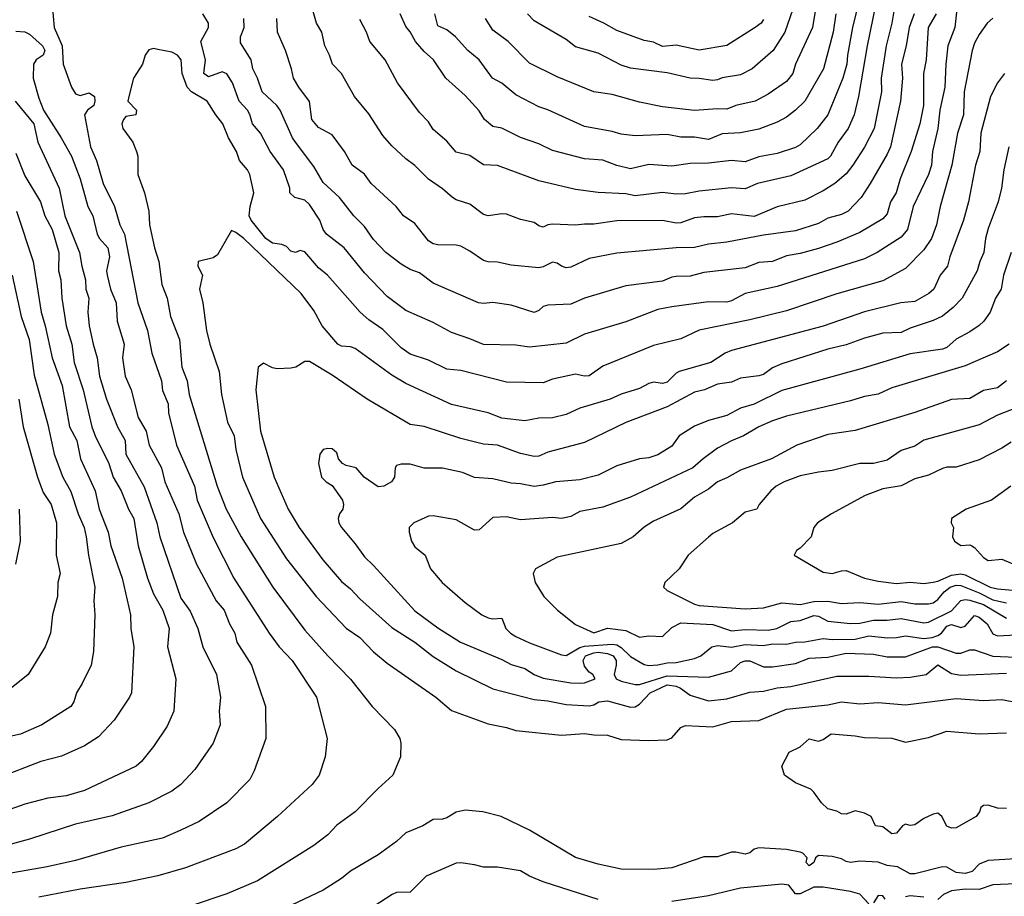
# Model space of a CAD drawing. Header units: metres. Extents: x -46681 to -43747, y -240911 to -237677.
# Tile 795 of 1056: x -45297 to -45189, y -237943 to -237847. Entities that reach past the tile are written whole.
import ezdxf

# ---------------------------------------------------------------- set-up
doc = ezdxf.new("R2010")
doc.units = ezdxf.units.M
doc.layers.add('CONTOUR_INDEX', color=1, linetype='Continuous')
doc.layers.add('CONTOUR_INTER', color=3, linetype='Continuous')

msp = doc.modelspace()

# ---------------------------------------------------------------- linework, layer by layer
at = {"layer": 'CONTOUR_INDEX'}
for points, elevation in [([(-45196.79, -237846.52), (-45197.64, -237848.02), (-45197.86, -237851.52), (-45198.17, -237853.02), (-45198.17, -237856.52), (-45198.55, -237858.52), (-45199.5, -237861.52), (-45200.68, -237864.52), (-45201.14, -237866.02), (-45201.76, -237867.02), (-45202.1, -237868.3), (-45202.6, -237868.86), (-45205.1, -237870.37), (-45207.6, -237871.39), (-45209.6, -237872.1), (-45211.6, -237872.65), (-45213.1, -237872.9), (-45214.6, -237873.51), (-45216.1, -237873.63), (-45217.6, -237874.21), (-45222.1, -237874.72), (-45223.6, -237875.12), (-45225.1, -237875.14), (-45225.6, -237875.23), (-45226.6, -237875.67), (-45230.6, -237876.18), (-45235.1, -237877.5), (-45236.6, -237878.16), (-45239.1, -237878.28), (-45239.6, -237878.43), (-45240.1, -237878.87), (-45240.6, -237879.09), (-45243.1, -237878.26), (-45245.1, -237877.97), (-45246.1, -237878.09), (-45246.67, -237878.02), (-45251.6, -237875.88), (-45253.1, -237874.74), (-45254.1, -237874.38), (-45255.1, -237873.82), (-45256.76, -237872.52), (-45258.1, -237871.12), (-45259.1, -237869.7), (-45260.24, -237868.52), (-45261.83, -237866.52), (-45263.6, -237864.9), (-45264.6, -237863.17), (-45266.6, -237860.52), (-45266.93, -237860.02), (-45268.28, -237857.02), (-45268.65, -237856.52), (-45270.23, -237855.02), (-45270.74, -237853.52), (-45271.27, -237852.52), (-45271.45, -237851.52), (-45272.6, -237849.68), (-45272.61, -237849.02), (-45272.21, -237848.02), (-45272.24, -237847.02)], 70), ([(-45207.71, -237846.52), (-45208.01, -237848.52), (-45209.05, -237852.52), (-45211.1, -237856.02), (-45212.1, -237857.02), (-45213.1, -237857.79), (-45214.1, -237858.32), (-45216.1, -237859.09), (-45218.1, -237859.5), (-45220.1, -237859.6), (-45221.6, -237860.2), (-45223.1, -237859.96), (-45224.6, -237859.97), (-45226.1, -237859.67), (-45229.6, -237859.81), (-45231.1, -237859.64), (-45232.1, -237859.34), (-45235.1, -237858.81), (-45239.1, -237856.99), (-45240.1, -237856.67), (-45242.6, -237855.33), (-45244.1, -237854.07), (-45245.15, -237853.52), (-45246.6, -237851.54), (-45247.84, -237850.52), (-45249.16, -237849.02), (-45250.1, -237848.25), (-45251.1, -237847.82), (-45251.41, -237846.52)], 75), ([(-45297.1, -237848.39), (-45296.1, -237848.49), (-45295.6, -237848.72), (-45294.18, -237850.02), (-45293.93, -237850.52), (-45294.11, -237851.02), (-45294.87, -237851.52), (-45295.18, -237852.02), (-45295.2, -237853.52), (-45294.6, -237855.72), (-45294.07, -237857.02), (-45292.14, -237860.02), (-45291.04, -237862.02), (-45290.1, -237864.52), (-45289.23, -237867.52), (-45288.7, -237868.52), (-45288.23, -237870.52), (-45287.97, -237871.02), (-45287.07, -237872.02), (-45286.87, -237873.02), (-45287.21, -237874.52), (-45287.14, -237875.02), (-45286.76, -237876.52), (-45286.17, -237878.02), (-45286.06, -237880.02), (-45285.3, -237882.52), (-45285.47, -237884.02), (-45285.16, -237886.02), (-45284.54, -237887.52), (-45283.76, -237890.52), (-45282.9, -237892.02), (-45282.57, -237893.52), (-45281.23, -237896.02), (-45280.86, -237897.52), (-45279.33, -237901.02), (-45278.83, -237903.02), (-45277.41, -237906.52), (-45275.25, -237910.52), (-45274.39, -237911.52), (-45273.81, -237913.02), (-45273.24, -237914.02), (-45272.99, -237915.02), (-45271.41, -237917.52), (-45269.88, -237922.02), (-45269.84, -237925.52), (-45271.1, -237929.04), (-45271.6, -237929.97), (-45274.08, -237932.52), (-45277.1, -237934.57), (-45279.1, -237935.51), (-45281.1, -237936.39), (-45285.6, -237937.37), (-45290.6, -237938.81), (-45293.69, -237939.52), (-45300.6, -237940.7)], 70), ([(-45188.6, -237872.52), (-45189.44, -237875.02), (-45189.7, -237876.52), (-45190.31, -237877.52), (-45190.9, -237879.02), (-45191.59, -237880.02), (-45192.1, -237880.5), (-45193.1, -237881.19), (-45194.6, -237881.99), (-45195.6, -237882.9), (-45196.1, -237883.07), (-45199.6, -237883.59), (-45205.1, -237885.25), (-45213.6, -237887.58), (-45216.6, -237889.06), (-45218.1, -237889.49), (-45219.6, -237890.29), (-45221.6, -237890.83), (-45223.1, -237891.45), (-45224.78, -237892.52), (-45225.6, -237893.64), (-45227.1, -237894.59), (-45228.1, -237894.93), (-45229.1, -237895.04), (-45231.6, -237895.8), (-45233.6, -237896.81), (-45235.6, -237897.3), (-45238.22, -237897.52), (-45239.6, -237897.89), (-45240.6, -237898.03), (-45242.1, -237897.74), (-45243.1, -237897.68), (-45245.1, -237897.21), (-45247.1, -237897.07), (-45248.4, -237896.52), (-45250.6, -237896.04), (-45252.6, -237896.03), (-45254.1, -237895.62), (-45255.1, -237895.62), (-45255.6, -237895.74), (-45255.75, -237896.02), (-45255.81, -237897.02), (-45256.14, -237897.52), (-45256.98, -237898.02), (-45257.6, -237898.08), (-45259.12, -237897.02), (-45260, -237896.02), (-45261.1, -237895.77), (-45261.49, -237895.52), (-45261.91, -237895.02), (-45262.1, -237894.39), (-45262.6, -237893.95), (-45263.1, -237893.89), (-45263.6, -237894.02), (-45263.95, -237894.52), (-45264.1, -237895.52), (-45263.78, -237897.02), (-45263.25, -237897.52), (-45262.6, -237897.92), (-45261.49, -237899.52), (-45261.37, -237900.02), (-45261.45, -237900.52), (-45261.81, -237901.02), (-45261.97, -237901.52), (-45261.89, -237902.02), (-45261.6, -237902.52), (-45260.1, -237904.28), (-45259.1, -237905.71), (-45258.1, -237906.66), (-45253.6, -237911.6), (-45251.1, -237913.45), (-45248.64, -237915.02), (-45244.1, -237916.91), (-45243.1, -237917.43), (-45241.6, -237917.88), (-45240.6, -237918.54), (-45239.6, -237918.93), (-45236.6, -237919.43), (-45235.6, -237919.48), (-45235.1, -237919.45), (-45233.93, -237919.02), (-45234.19, -237918.52), (-45234.6, -237918.27), (-45235.1, -237917.64), (-45235.24, -237917.02), (-45234.98, -237916.52), (-45234.1, -237916.16), (-45233.6, -237916.11), (-45232.6, -237916.26), (-45232, -237916.52), (-45231.67, -237917.02), (-45231.64, -237917.52), (-45231.88, -237918.52), (-45231.64, -237919.02), (-45231.1, -237919.27), (-45229.6, -237919.63), (-45229.1, -237919.64), (-45226.1, -237918.7), (-45221.6, -237918.84), (-45219.1, -237918.14), (-45218.1, -237917.22), (-45217.6, -237917.05), (-45217.1, -237917.06), (-45215.6, -237917.7), (-45214.6, -237917.71), (-45212.1, -237917.34), (-45210.6, -237916.76), (-45208.6, -237916.63), (-45206.6, -237916.21), (-45203.6, -237916.31), (-45202.1, -237916.61), (-45200.1, -237916.61), (-45197.18, -237915.52), (-45196.6, -237915.51), (-45194.6, -237916.2), (-45194.1, -237916.2), (-45193.1, -237915.86), (-45192.6, -237915.85), (-45190.6, -237916.55), (-45188.1, -237916.63)], 65), ([(-45296.76, -237888.52), (-45296.31, -237891.52), (-45294.75, -237897.02), (-45294.1, -237898.69), (-45293.24, -237900.02), (-45292.67, -237902.02), (-45292.71, -237905.52), (-45292.25, -237907.52), (-45292.52, -237908.52), (-45292.56, -237910.02), (-45293.11, -237912.02), (-45293.33, -237914.02), (-45293.91, -237915.52), (-45295.74, -237918.52), (-45297.62, -237920.02)], 75), ([(-45188.62, -237898.02), (-45190.73, -237899.52), (-45193.5, -237900.52), (-45195.11, -237901.52), (-45195.14, -237902.02), (-45194.88, -237902.52), (-45194.98, -237903.52), (-45194.78, -237904.02), (-45194.1, -237904.49), (-45193.1, -237904.41), (-45192.88, -237904.52), (-45192.6, -237904.68), (-45191.6, -237905.8), (-45191.1, -237906.11), (-45189.6, -237905.96), (-45186.6, -237907.22)], 60)]:
    msp.add_lwpolyline(points, dxfattribs=dict(at, elevation=elevation))
at = {"layer": 'CONTOUR_INTER'}
for points, elevation in [([(-45204.44, -237842.02), (-45205.89, -237848.02), (-45206.44, -237851.02), (-45206.51, -237852.02), (-45206.96, -237853.52), (-45208.58, -237857.52), (-45209.76, -237859.02), (-45211.6, -237860.79), (-45212.1, -237861.07), (-45214.1, -237861.75), (-45216.1, -237862.12), (-45217.6, -237862.64), (-45219.1, -237862.5), (-45221.6, -237862.79), (-45223.6, -237862.82), (-45225.6, -237863.13), (-45228.1, -237862.94), (-45230.1, -237863.42), (-45231.6, -237863.06), (-45233.1, -237862.46), (-45235.1, -237862.33), (-45238.6, -237861.41), (-45240.1, -237860.7), (-45242.1, -237859.98), (-45244.1, -237858.97), (-45245.1, -237858.8), (-45246.01, -237858.02), (-45246.6, -237857.09), (-45248.1, -237855.42), (-45250.23, -237853.52), (-45251.56, -237851.52), (-45252.6, -237850.61), (-45253.53, -237849.52), (-45254.1, -237848.49), (-45254.6, -237847.89), (-45255.2, -237846.52)], 74), ([(-45202.77, -237842.52), (-45204.3, -237850.02), (-45205.24, -237855.52), (-45205.72, -237857.52), (-45206.38, -237859.02), (-45207.45, -237860.52), (-45208.29, -237862.02), (-45208.6, -237862.31), (-45212.6, -237864.17), (-45216.24, -237865.02), (-45217.6, -237865.59), (-45219.1, -237865.5), (-45222.6, -237865.85), (-45224.1, -237866.12), (-45225.1, -237866.17), (-45226.6, -237866), (-45229.6, -237866.35), (-45230.6, -237866.14), (-45233.6, -237866), (-45236.1, -237865.66), (-45240.1, -237864.73), (-45244.6, -237863.06), (-45246.1, -237862.98), (-45247.6, -237861.97), (-45249.1, -237861.6), (-45250.1, -237860.4), (-45251.6, -237859.13), (-45252.1, -237858.29), (-45253.1, -237857.26), (-45255.49, -237854.02), (-45256.85, -237851.52), (-45258.51, -237849.52), (-45258.86, -237848.52), (-45259.6, -237847.14)], 73), ([(-45201.03, -237844.02), (-45201.62, -237847.52), (-45202.24, -237850.02), (-45202.78, -237853.52), (-45202.73, -237855.02), (-45203.54, -237859.02), (-45204.6, -237861.06), (-45205.85, -237863.02), (-45206.6, -237863.94), (-45207.83, -237865.02), (-45209.1, -237865.81), (-45211.1, -237866.81), (-45214.1, -237867.57), (-45216.6, -237868.61), (-45219.1, -237868.31), (-45220.6, -237868.64), (-45222.1, -237868.63), (-45223.1, -237868.75), (-45224.6, -237869.29), (-45225.1, -237869.35), (-45226.6, -237869.06), (-45231.6, -237869.07), (-45234.1, -237869.45), (-45235.1, -237869.43), (-45236.1, -237869.57), (-45238.6, -237869.46), (-45239.1, -237869.51), (-45239.6, -237869.76), (-45240.1, -237869.62), (-45240.6, -237869.25), (-45242.1, -237868.92), (-45243.6, -237868.36), (-45244.1, -237868.31), (-45245.6, -237868.55), (-45246.1, -237868.39), (-45247.6, -237867.25), (-45249.1, -237866.78), (-45249.51, -237866.52), (-45250.6, -237865.58), (-45252.1, -237864.55), (-45253.6, -237863.04), (-45254.6, -237862.32), (-45256.1, -237860.92), (-45257.1, -237859.77), (-45258.6, -237857.41), (-45260.19, -237855.52), (-45261.58, -237853.02), (-45262.59, -237852.02), (-45262.89, -237851.02), (-45263.42, -237850.02), (-45263.73, -237848.52), (-45264.33, -237847.52), (-45264.75, -237846.02)], 72), ([(-45293.15, -237845.52), (-45292.93, -237848.02), (-45292.04, -237850.02), (-45291.94, -237852.02), (-45291.01, -237854.52), (-45290.6, -237855.22), (-45290.1, -237855.43), (-45289.1, -237855.13), (-45288.53, -237855.52), (-45288.48, -237856.02), (-45288.6, -237856.49), (-45289.27, -237857.02), (-45289.6, -237857.52), (-45288.96, -237861.02), (-45288.31, -237862.52), (-45287.59, -237865.02), (-45286.34, -237867.52), (-45285.76, -237869.52), (-45285.25, -237870.52), (-45283.79, -237878.02), (-45282.75, -237881.02), (-45282.27, -237883.52), (-45281.23, -237886.52), (-45281.1, -237887.57), (-45280.48, -237889.02), (-45280.44, -237890.02), (-45279.57, -237893.52), (-45277.61, -237898.02), (-45277.34, -237899.52), (-45275.6, -237903.61), (-45273.34, -237908.02), (-45269.49, -237914.02), (-45268.39, -237915.52), (-45266.98, -237917.02), (-45264.32, -237921.02), (-45263.17, -237925.52), (-45263.36, -237927.52), (-45264.04, -237929.52), (-45264.78, -237930.52), (-45268.58, -237934.02), (-45272.17, -237937.02), (-45273.1, -237937.53), (-45278.6, -237939.61), (-45281.6, -237940.49), (-45285.1, -237941.2), (-45290.1, -237941.95), (-45294.6, -237942.81)], 69), ([(-45194.53, -237846.02), (-45194.73, -237848.02), (-45195.5, -237850.02), (-45195.73, -237852.02), (-45195.83, -237854.52), (-45196.36, -237857.02), (-45196.59, -237859.02), (-45197.19, -237861.52), (-45197.27, -237863.02), (-45197.61, -237864.02), (-45199.27, -237867.52), (-45199.89, -237870.02), (-45200.6, -237870.85), (-45203.2, -237872.52), (-45204.6, -237873.22), (-45214.1, -237876.24), (-45217.6, -237877.02), (-45219.1, -237877.79), (-45219.6, -237877.93), (-45221.6, -237877.9), (-45225.6, -237878.44), (-45227.1, -237878.76), (-45230.6, -237880.09), (-45235.1, -237881.42), (-45237.1, -237882.4), (-45241.1, -237882.84), (-45242.6, -237882.62), (-45246.1, -237882.58), (-45247.6, -237881.93), (-45249.6, -237881.27), (-45251.6, -237880.17), (-45254.6, -237878.87), (-45256.6, -237877.32), (-45259.1, -237874.75), (-45261.32, -237872.02), (-45263.24, -237870.52), (-45263.58, -237870.02), (-45263.96, -237869.02), (-45265.1, -237867.29), (-45265.6, -237866.81), (-45266.7, -237866.52), (-45267.22, -237866.02), (-45267.24, -237865.52), (-45267.92, -237863.52), (-45269.36, -237861.52), (-45270.44, -237859.52), (-45271.28, -237858.52), (-45271.6, -237857.49), (-45271.85, -237857.02), (-45272.75, -237856.02), (-45273.48, -237854.02), (-45274.1, -237853.04), (-45274.6, -237852.85), (-45276.1, -237853.38), (-45276.6, -237853.02), (-45276.43, -237851.52), (-45276.92, -237849.52), (-45276.08, -237848.02), (-45276.11, -237847.52), (-45276.71, -237846.52)], 69), ([(-45199.16, -237846.52), (-45199.72, -237848.02), (-45200.03, -237850.02), (-45200.55, -237852.02), (-45200.44, -237853.52), (-45200.66, -237856.02), (-45201.75, -237861.02), (-45202.1, -237861.83), (-45203.96, -237865.02), (-45204.96, -237866.52), (-45206.37, -237868.02), (-45207.1, -237868.38), (-45208.6, -237868.78), (-45209.6, -237869.37), (-45212.1, -237870.17), (-45215.6, -237870.66), (-45219.6, -237871.41), (-45221.6, -237871.63), (-45223.1, -237872), (-45225.1, -237872.03), (-45231.6, -237872.62), (-45234.6, -237873.18), (-45236.6, -237874.13), (-45237.1, -237874.2), (-45237.6, -237874.04), (-45238.1, -237873.69), (-45238.6, -237873.6), (-45239.6, -237874.11), (-45240.1, -237874.2), (-45243.1, -237873.91), (-45244.6, -237873.57), (-45245.6, -237873.54), (-45246.1, -237873.41), (-45247.6, -237872.38), (-45248.6, -237871.86), (-45249.1, -237871.72), (-45251.1, -237871.68), (-45251.6, -237871.58), (-45252.1, -237871.27), (-45253.6, -237869.38), (-45254.82, -237868.52), (-45255.63, -237867.52), (-45258.36, -237865.02), (-45259.1, -237864), (-45260.45, -237863.02), (-45261.28, -237861.52), (-45262.6, -237859.7), (-45264.1, -237858.92), (-45264.82, -237858.02), (-45265.1, -237856.06), (-45266.26, -237854.52), (-45266.83, -237853.52), (-45267.03, -237852.52), (-45267.71, -237850.52), (-45268.58, -237848.52), (-45268.65, -237847.02)], 71), ([(-45209.92, -237846.02), (-45210.24, -237848.02), (-45212.09, -237852.02), (-45212.4, -237853.02), (-45213.1, -237853.89), (-45215.1, -237855.29), (-45216.49, -237856.02), (-45218.6, -237856.51), (-45219.6, -237856.91), (-45220.6, -237856.86), (-45223.1, -237857.04), (-45226.6, -237856.65), (-45229.1, -237856.16), (-45232.1, -237855.3), (-45234.1, -237855.01), (-45238.1, -237853.4), (-45241.1, -237851.9), (-45243.44, -237849.52), (-45245.1, -237848.3), (-45245.9, -237847.02)], 76), ([(-45212.4, -237846.02), (-45213.27, -237848.52), (-45214.54, -237850.52), (-45216.82, -237852.52), (-45218.1, -237853.15), (-45220.1, -237853.5), (-45220.6, -237853.72), (-45221.1, -237853.79), (-45222.6, -237853.55), (-45223.6, -237853.52), (-45226.1, -237852.93), (-45230.1, -237852.45), (-45231.1, -237852.1), (-45233.6, -237850.8), (-45236.1, -237850.1), (-45237.1, -237849.32), (-45240.6, -237847.26), (-45241.33, -237846.52)], 77), ([(-45190.6, -237847), (-45191.2, -237847.52), (-45192.1, -237848.75), (-45192.6, -237849.73), (-45192.84, -237850.52), (-45193.73, -237855.02), (-45193.79, -237857.52), (-45194.44, -237859.52), (-45195.05, -237863.02), (-45196.32, -237867.52), (-45196.73, -237869.52), (-45197.29, -237871.02), (-45198.1, -237872.24), (-45200.1, -237874.28), (-45202.6, -237875.64), (-45207.6, -237877.05), (-45213.1, -237878.88), (-45217.1, -237879.88), (-45222.6, -237881.01), (-45224.6, -237881.93), (-45227.6, -237882.67), (-45233.1, -237884.93), (-45234.6, -237885.97), (-45235.1, -237886.02), (-45236.1, -237885.79), (-45238.6, -237886.33), (-45239.6, -237886.73), (-45243.6, -237886.68), (-45248.6, -237885.4), (-45250.1, -237885.24), (-45252.1, -237884.26), (-45254.1, -237883.63), (-45255.1, -237882.94), (-45257.1, -237880.94), (-45258.6, -237879.88), (-45259.55, -237879.02), (-45263.12, -237875.02), (-45264.1, -237874.2), (-45265.6, -237872.45), (-45266.1, -237872.33), (-45266.6, -237872.52), (-45267.1, -237872.37), (-45267.6, -237871.88), (-45268.1, -237871.67), (-45269.1, -237871.53), (-45269.85, -237871.02), (-45271.44, -237869.02), (-45271.66, -237868.52), (-45271.56, -237867.52), (-45271.16, -237866.02), (-45271.57, -237864.02), (-45271.83, -237863.52), (-45272.72, -237862.52), (-45273.03, -237861.52), (-45273.9, -237860.02), (-45274.52, -237858.52), (-45275.31, -237857.52), (-45276.23, -237856.02), (-45277.94, -237855.02), (-45278.43, -237854.52), (-45278.98, -237853.02), (-45279.09, -237851.52), (-45279.46, -237851.02), (-45280.1, -237850.71), (-45281.6, -237850.39), (-45282.1, -237850.31), (-45282.6, -237850.44), (-45283.01, -237851.02), (-45283.29, -237852.02), (-45284.26, -237853.52), (-45284.78, -237855.52), (-45284.87, -237856.02), (-45283.95, -237857.02), (-45284.03, -237857.52), (-45285.1, -237857.69), (-45285.37, -237858.02), (-45285.55, -237858.52), (-45285.42, -237859.02), (-45284.34, -237860.52), (-45283.93, -237861.52), (-45283.81, -237862.02), (-45283.79, -237864.02), (-45283.08, -237866.02), (-45282.6, -237868.02), (-45282.51, -237869.52), (-45281.97, -237872.02), (-45281.51, -237873.52), (-45281.17, -237876.02), (-45280.61, -237877.52), (-45280.22, -237879.52), (-45279.24, -237882.02), (-45279.01, -237885.02), (-45278.41, -237886.52), (-45278.2, -237888.02), (-45275.16, -237898.02), (-45274.17, -237900.52), (-45272.54, -237903.52), (-45269.08, -237909.02), (-45265.6, -237913.71), (-45263.1, -237916.49), (-45260.6, -237919.03), (-45258.25, -237922.02), (-45255.82, -237924.52), (-45255.24, -237925.52), (-45255.13, -237926.02), (-45255.15, -237927.52), (-45256.01, -237929.52), (-45257.6, -237930.95), (-45260.09, -237933.52), (-45262.1, -237934.98), (-45263.1, -237936.01), (-45264.6, -237937.19), (-45270.75, -237941.02), (-45274.1, -237942.43), (-45278.1, -237943.81)], 68), ([(-45215.6, -237847.15), (-45215.86, -237847.52), (-45216.49, -237848.02), (-45219.6, -237849.95), (-45222.6, -237850.49), (-45225.1, -237849.94), (-45226.6, -237850.06), (-45227.6, -237849.6), (-45228.6, -237849.43), (-45231.6, -237848.35), (-45232.99, -237847.52), (-45234.6, -237846.82)], 78), ([(-45189.31, -237853.02), (-45190.1, -237854.05), (-45190.84, -237855.52), (-45191.9, -237859.52), (-45192.02, -237861.52), (-45192.49, -237863.02), (-45193.24, -237867.02), (-45193.8, -237869.02), (-45195.3, -237873.02), (-45195.54, -237874.02), (-45196.33, -237875.02), (-45197.01, -237876.52), (-45197.59, -237877.02), (-45199.1, -237877.86), (-45200.62, -237878.02), (-45204.6, -237879), (-45209.1, -237880.56), (-45219.1, -237883.22), (-45219.78, -237883.52), (-45221.34, -237884.52), (-45224.79, -237885.52), (-45225.1, -237885.68), (-45226.1, -237886.68), (-45226.6, -237886.83), (-45227.6, -237886.67), (-45228.1, -237886.81), (-45229.1, -237887.35), (-45231.1, -237887.99), (-45232.31, -237888.52), (-45235.6, -237889.49), (-45237.1, -237890.19), (-45238.6, -237890.57), (-45240.1, -237890.58), (-45241.6, -237890.9), (-45244.1, -237890.61), (-45245.6, -237890.02), (-45249.6, -237889.1), (-45254.6, -237886.83), (-45256.1, -237885.92), (-45260.1, -237883), (-45260.6, -237882.81), (-45261.6, -237882.73), (-45261.98, -237882.52), (-45263.69, -237880.52), (-45264.6, -237878.84), (-45265.98, -237877.02), (-45272.25, -237871.02), (-45273.1, -237870.36), (-45273.6, -237870.15), (-45275.1, -237872.77), (-45275.6, -237873.1), (-45277.22, -237873.52), (-45277.25, -237874.02), (-45276.75, -237875.02), (-45277.06, -237876.52), (-45276.72, -237878.02), (-45276.32, -237881.02), (-45275.96, -237882.52), (-45274.94, -237885.52), (-45274.68, -237888.02), (-45274.01, -237891.02), (-45273.3, -237892.52), (-45273.12, -237894.02), (-45272.39, -237897.02), (-45270.41, -237901.52), (-45267.6, -237905.94), (-45264.34, -237910.02), (-45261.1, -237913.5), (-45259.6, -237914.49), (-45258.1, -237916.06), (-45256.6, -237917.3), (-45251.3, -237921.02), (-45249.6, -237922.46), (-45245.6, -237923.93), (-45243.6, -237924.3), (-45242.6, -237924.66), (-45237.6, -237925.16), (-45235.1, -237924.96), (-45234.1, -237925.13), (-45232.6, -237925.16), (-45231.1, -237925.62), (-45228.1, -237925.73), (-45226.1, -237925.65), (-45225.6, -237925.45), (-45224.6, -237924.32), (-45224.1, -237924.1), (-45221.1, -237924.25), (-45219.1, -237923.66), (-45216.1, -237923.56), (-45213.1, -237922.32), (-45208.6, -237921.83), (-45207.1, -237921.51), (-45205.1, -237921.73), (-45203.1, -237921.6), (-45200.1, -237921.84), (-45194.6, -237921.15), (-45191.6, -237921.38), (-45189.6, -237921.27), (-45186.1, -237921.94)], 67), ([(-45297.15, -237856.02), (-45295.13, -237858.52), (-45294.69, -237860.52), (-45292.37, -237865.52), (-45291.74, -237868.52), (-45290.14, -237872.52), (-45289.91, -237874.02), (-45289.5, -237875.52), (-45289.45, -237876.52), (-45289.14, -237877.52), (-45289.26, -237879.02), (-45289.09, -237880.52), (-45288.68, -237882.52), (-45288.22, -237884.02), (-45287.96, -237886.02), (-45287.21, -237888.52), (-45286, -237891.52), (-45285.16, -237893.02), (-45285.1, -237894.52), (-45283.1, -237898.07), (-45281.73, -237902.02), (-45281.39, -237903.52), (-45279.1, -237910.23), (-45278.1, -237911.62), (-45277.26, -237913.52), (-45276.7, -237915.52), (-45275.23, -237918.52), (-45274.8, -237921.02), (-45274.92, -237922.52), (-45274.82, -237924.02), (-45275.57, -237926.02), (-45277.6, -237928.91), (-45279.11, -237930.52), (-45280.1, -237931.25), (-45282.6, -237932.54), (-45286.6, -237933.95), (-45290.6, -237934.87), (-45295.6, -237936.5), (-45297.6, -237937.02)], 71), ([(-45297.1, -237861.7), (-45296.1, -237864.16), (-45294.41, -237867.02), (-45293.92, -237868.52), (-45293.14, -237870.02), (-45292.4, -237872.52), (-45292.43, -237874.52), (-45292.18, -237875.52), (-45292.07, -237877.52), (-45291.59, -237880.52), (-45290.98, -237882.52), (-45290.74, -237884.52), (-45289.74, -237887.52), (-45288.81, -237891.52), (-45288.44, -237892.52), (-45286.94, -237895.52), (-45286.47, -237897.02), (-45285.62, -237898.52), (-45284.83, -237900.52), (-45284.25, -237901.52), (-45283.77, -237904.52), (-45282.75, -237908.02), (-45282.1, -237909.73), (-45281.07, -237911.52), (-45280.37, -237913.52), (-45280.55, -237915.52), (-45279.66, -237919.02), (-45279.86, -237922.52), (-45280.6, -237924.18), (-45282.1, -237926.38), (-45283.4, -237928.02), (-45283.98, -237928.52), (-45289.6, -237931.2), (-45291.6, -237931.77), (-45293.6, -237932.02), (-45296.1, -237932.69), (-45299.92, -237934.02)], 72), ([(-45188.85, -237861.02), (-45189.4, -237863.52), (-45189.65, -237865.52), (-45190, -237867.02), (-45191.1, -237869.92), (-45191.41, -237871.02), (-45191.57, -237872.52), (-45192.02, -237873.52), (-45192.3, -237874.52), (-45193.94, -237877.52), (-45194.93, -237878.52), (-45196.1, -237879.46), (-45197.1, -237879.96), (-45199.6, -237880.78), (-45200.6, -237881.27), (-45202.6, -237881.34), (-45204.6, -237881.89), (-45206.6, -237882.6), (-45208.6, -237883.06), (-45213.6, -237884.68), (-45214.6, -237885.09), (-45215.6, -237885.82), (-45216.1, -237885.99), (-45218.1, -237886.22), (-45219.1, -237886.67), (-45220.6, -237886.88), (-45222.04, -237887.52), (-45223.1, -237887.76), (-45226.1, -237889.36), (-45230.6, -237891.07), (-45235.1, -237893.23), (-45239.1, -237894.31), (-45240.1, -237894.73), (-45240.6, -237894.76), (-45242.1, -237894.44), (-45244.6, -237893.54), (-45246.1, -237893.44), (-45248.6, -237892.82), (-45252.6, -237891.5), (-45254.1, -237891.28), (-45258.79, -237888.52), (-45262.6, -237885.9), (-45265.1, -237884.4), (-45265.6, -237884.41), (-45266.57, -237885.02), (-45267.1, -237885.16), (-45268.6, -237885.2), (-45269.1, -237885.11), (-45270.1, -237884.6), (-45270.67, -237885.02), (-45270.94, -237887.52), (-45270.44, -237892.02), (-45268.94, -237897.02), (-45267.42, -237900.52), (-45266.22, -237902.52), (-45263.63, -237906.02), (-45261.6, -237908.4), (-45260.6, -237909.21), (-45259.6, -237910.29), (-45256.1, -237913.41), (-45253.6, -237915.02), (-45251.6, -237916.57), (-45249.1, -237918.12), (-45245.1, -237920.11), (-45240.6, -237921.26), (-45239.1, -237921.4), (-45237.1, -237921.8), (-45234.6, -237921.95), (-45234.1, -237921.84), (-45233.55, -237921.52), (-45232.6, -237921.4), (-45230.1, -237922.09), (-45229.6, -237922.05), (-45229.1, -237921.78), (-45227.95, -237920.52), (-45226.1, -237919.65), (-45225.1, -237919.82), (-45224.64, -237920.02), (-45223.6, -237920.79), (-45221.6, -237921.39), (-45219.6, -237921.19), (-45217.1, -237920.46), (-45215.6, -237920.34), (-45214.1, -237920), (-45212.6, -237919.86), (-45207.6, -237918.72), (-45204.1, -237918.72), (-45201.1, -237918.91), (-45199.6, -237918.84), (-45197.88, -237918.52), (-45196.6, -237917.5), (-45195.1, -237918.42), (-45194.1, -237918.61), (-45189.1, -237918.41)], 66), ([(-45297.03, -237868.02), (-45295.2, -237873.52), (-45294.35, -237879.02), (-45293.89, -237880.52), (-45293.14, -237884.02), (-45292.04, -237887.02), (-45291.26, -237891.52), (-45290.46, -237893.02), (-45290.03, -237895.02), (-45288.45, -237898.52), (-45288, -237900.52), (-45287.04, -237903.02), (-45286.75, -237904.52), (-45285.52, -237908.02), (-45284.6, -237912.02), (-45284.55, -237913.52), (-45284.25, -237915.52), (-45284.49, -237920.52), (-45284.7, -237921.02), (-45286.36, -237923.52), (-45288.1, -237925.35), (-45289.6, -237926.32), (-45292.1, -237927.43), (-45294.38, -237928.02), (-45299.1, -237929.85)], 73), ([(-45297.51, -237875.02), (-45296.5, -237879.52), (-45295.64, -237882.02), (-45295.1, -237885.92), (-45293.6, -237891.27), (-45292.93, -237894.52), (-45291.96, -237897.02), (-45291.1, -237898.58), (-45290.29, -237901.02), (-45289.66, -237902.52), (-45289.41, -237903.52), (-45289.19, -237905.52), (-45288.47, -237909.02), (-45288.59, -237910.52), (-45288.48, -237912.02), (-45288.63, -237916.02), (-45288.89, -237917.52), (-45289.85, -237919.52), (-45290.47, -237920.52), (-45290.78, -237921.52), (-45291.1, -237922.02), (-45294.26, -237924.02), (-45296.6, -237925.05), (-45300.1, -237925.82)], 74), ([(-45188.83, -237882.52), (-45190.1, -237883.37), (-45193.6, -237884.87), (-45201.6, -237887.27), (-45203.1, -237887.98), (-45204.6, -237888.22), (-45206.1, -237888.71), (-45213.1, -237890.36), (-45214.6, -237890.9), (-45216.1, -237891.54), (-45217.79, -237892.52), (-45219.1, -237893.05), (-45220.6, -237893.88), (-45222.17, -237895.02), (-45223.28, -237896.02), (-45230.1, -237899.19), (-45233.1, -237900.3), (-45235.6, -237900.77), (-45236.6, -237901.3), (-45237.6, -237901.53), (-45238.6, -237901.41), (-45242.1, -237901.66), (-45243.6, -237901.35), (-45245.1, -237901.42), (-45246.6, -237902.76), (-45247.1, -237902.82), (-45249.1, -237901.69), (-45251.6, -237901.23), (-45252.1, -237901.29), (-45253.71, -237902.02), (-45254.22, -237902.52), (-45254.23, -237903.02), (-45253.96, -237904.02), (-45253.6, -237904.61), (-45252.49, -237905.52), (-45251.89, -237907.02), (-45250.63, -237908.52), (-45248.1, -237910.7), (-45246.3, -237912.02), (-45245.6, -237912.37), (-45245.1, -237912.46), (-45244.1, -237912.39), (-45243.68, -237913.52), (-45243.18, -237914.02), (-45242.6, -237914.38), (-45241.1, -237915.08), (-45237.6, -237916.4), (-45237.1, -237916.45), (-45235.6, -237915.6), (-45235.1, -237915.46), (-45232.1, -237915.23), (-45231.6, -237915.29), (-45231.1, -237915.58), (-45230.1, -237916.59), (-45228.6, -237917.44), (-45228.1, -237917.54), (-45227.1, -237917.5), (-45226.1, -237917.28), (-45225.1, -237917.24), (-45223.1, -237916.81), (-45222.43, -237916.52), (-45221.23, -237915.52), (-45220.6, -237915.36), (-45219.1, -237915.55), (-45217.6, -237915.27), (-45215.6, -237915.38), (-45214.6, -237915.21), (-45213.1, -237915.22), (-45212.1, -237915.02), (-45211.1, -237914.99), (-45209.1, -237914.62), (-45208.1, -237914.72), (-45205.6, -237914.67), (-45204.1, -237914.33), (-45202.1, -237914.54), (-45201.1, -237914.51), (-45200.1, -237914.32), (-45198.1, -237914.61), (-45197.22, -237914.52), (-45196.6, -237914.3), (-45196.18, -237914.02), (-45195.6, -237913.28), (-45195.1, -237913.1), (-45194.1, -237913.42), (-45193.6, -237913.27), (-45192.6, -237912.1), (-45192.1, -237912.29), (-45191.2, -237913.02), (-45190.6, -237914.11), (-45190.1, -237914.33), (-45188.1, -237914.23)], 64), ([(-45189.1, -237886.52), (-45190.1, -237887.3), (-45191.6, -237887.56), (-45193.1, -237888.45), (-45195.1, -237888.57), (-45199.1, -237889.96), (-45205.6, -237891.93), (-45208.6, -237892.39), (-45211.96, -237893.52), (-45214.74, -237895.02), (-45218.1, -237896.25), (-45219.6, -237897.1), (-45220.6, -237897.52), (-45221.6, -237898.34), (-45223.1, -237899.21), (-45224.6, -237900.49), (-45227.6, -237901.82), (-45228.6, -237902.46), (-45229.81, -237903.52), (-45231.1, -237904.27), (-45238.1, -237905.76), (-45240.44, -237907.02), (-45240.72, -237907.52), (-45240.48, -237908.52), (-45239.55, -237910.02), (-45238.06, -237911.52), (-45236.1, -237913.09), (-45234.1, -237913.99), (-45232.6, -237913.48), (-45230.6, -237913.75), (-45229.1, -237914.48), (-45228.1, -237914.33), (-45226.6, -237914.39), (-45225.6, -237913.4), (-45224.6, -237912.92), (-45221.1, -237913.09), (-45219.1, -237913.79), (-45217.6, -237913.64), (-45215.1, -237913.72), (-45214.15, -237913.52), (-45212.6, -237912.77), (-45211.6, -237912.64), (-45210.1, -237912.12), (-45209.6, -237912.19), (-45208.6, -237912.72), (-45206.1, -237912.99), (-45205.1, -237912.94), (-45203.6, -237912.6), (-45202.1, -237912.63), (-45200.6, -237912.42), (-45198.1, -237912.91), (-45197.6, -237912.82), (-45195.1, -237911.61), (-45194.1, -237910.46), (-45193.6, -237910.35), (-45193.1, -237910.42), (-45191.6, -237910.89), (-45189.1, -237912.38)], 63), ([(-45188.11, -237889.52), (-45190.1, -237890.25), (-45192.1, -237891.32), (-45198.1, -237893), (-45199.1, -237893.64), (-45200.6, -237894.13), (-45202.1, -237895.17), (-45203.6, -237895.53), (-45205.1, -237895.52), (-45208.1, -237896.31), (-45209.6, -237896.47), (-45211.6, -237896.89), (-45213.36, -237897.52), (-45214.23, -237898.02), (-45214.78, -237898.52), (-45216.06, -237900.02), (-45216.31, -237900.52), (-45217.6, -237900.84), (-45218.96, -237902.02), (-45221.1, -237903.18), (-45221.6, -237903.58), (-45223.79, -237905.52), (-45224.8, -237907.02), (-45226.35, -237908.52), (-45226.5, -237909.02), (-45226.1, -237909.39), (-45223.1, -237910.88), (-45222.6, -237911.02), (-45217.6, -237911.39), (-45215.6, -237911.27), (-45213.6, -237910.71), (-45211.6, -237910.92), (-45210.1, -237910.59), (-45208.6, -237910.54), (-45207.1, -237910.78), (-45205.1, -237910.69), (-45203.1, -237910.86), (-45200.6, -237910.58), (-45199.1, -237910.82), (-45197.6, -237910.85), (-45197.1, -237910.74), (-45196.6, -237910.37), (-45195.89, -237909.52), (-45195.26, -237909.02), (-45194.6, -237908.81), (-45194.1, -237908.84), (-45192.1, -237909.63), (-45190.6, -237910.41), (-45189.1, -237910.73)], 62), ([(-45188.6, -237893.2), (-45189.6, -237893.87), (-45192.1, -237895.14), (-45194.6, -237895.92), (-45195.6, -237895.93), (-45196.1, -237896.07), (-45197.6, -237896.8), (-45199.1, -237897.21), (-45200.6, -237897.97), (-45202.6, -237898.29), (-45204.52, -237899.02), (-45208.17, -237901.02), (-45209.7, -237902.02), (-45210.1, -237902.52), (-45210.39, -237903.52), (-45211.6, -237904.78), (-45212.01, -237905.02), (-45212.26, -237905.52), (-45209.1, -237907.37), (-45208.1, -237907.53), (-45207.1, -237907.22), (-45206.6, -237907.2), (-45204.58, -237908.02), (-45203.1, -237908.36), (-45201.1, -237908.6), (-45199.6, -237908.48), (-45198.1, -237908.6), (-45197.1, -237908.47), (-45196.6, -237908.38), (-45195.1, -237907.7), (-45194.1, -237907.57), (-45193.6, -237907.69), (-45190.89, -237909.02), (-45190.1, -237909.21), (-45187.6, -237909.42)], 61), ([(-45296.74, -237900.52), (-45296.62, -237904.02), (-45297.12, -237906.52)], 76), ([(-45189.1, -237933.15), (-45190.1, -237933.11), (-45191.1, -237932.77), (-45191.6, -237932.82), (-45191.91, -237933.02), (-45192.04, -237933.52), (-45192.41, -237934.02), (-45194.6, -237935.25), (-45195.1, -237935.28), (-45195.6, -237935.06), (-45196.17, -237934.02), (-45196.6, -237933.67), (-45197.1, -237933.76), (-45198.1, -237934.25), (-45199.1, -237934.94), (-45199.6, -237935.01), (-45200.1, -237934.86), (-45200.43, -237935.02), (-45201.1, -237935.84), (-45201.6, -237935.89), (-45202.6, -237935.16), (-45203.39, -237935.02), (-45203.86, -237934.02), (-45204.6, -237933.64), (-45205.6, -237933.4), (-45206.6, -237933.78), (-45207.1, -237933.72), (-45207.6, -237933.45), (-45208.6, -237933.18), (-45209.29, -237932.52), (-45210.1, -237931.35), (-45210.45, -237931.02), (-45212.1, -237930.35), (-45213.29, -237929.52), (-45213.59, -237928.52), (-45212.78, -237927.02), (-45211.6, -237926.42), (-45210.6, -237925.56), (-45209.6, -237925.8), (-45209.1, -237925.63), (-45208.22, -237925.02)], 68), ([(-45208.22, -237925.02), (-45205.6, -237925.21), (-45204.6, -237925.41), (-45201.6, -237925.48), (-45200.1, -237925.9), (-45197.6, -237925.42), (-45195.6, -237924.71), (-45192.1, -237924.99), (-45189.1, -237924.9)], 68), ([(-45188.1, -237938.64), (-45191.1, -237938.83), (-45192.1, -237939.22), (-45192.86, -237940.02), (-45193.6, -237940.24), (-45194.6, -237940.11), (-45195.6, -237939.55), (-45196.1, -237939.52), (-45199.1, -237940.26), (-45199.6, -237940.25), (-45200.97, -237939.52), (-45202.1, -237939.36), (-45203.1, -237939.01), (-45205.1, -237938.9), (-45206.1, -237939.05), (-45206.6, -237938.94), (-45207.1, -237938.62), (-45208.1, -237938.37), (-45209.6, -237938.27), (-45209.91, -237938.52), (-45210.1, -237939.02), (-45210.6, -237939.39), (-45210.93, -237939.02), (-45210.84, -237938.52), (-45211.3, -237938.02), (-45211.6, -237937.9), (-45213.1, -237937.61), (-45216.1, -237937.43), (-45216.6, -237937.59), (-45217.1, -237937.98), (-45217.6, -237938.11), (-45218.6, -237937.89), (-45219.1, -237937.91), (-45220.6, -237938.41), (-45222.1, -237938.4), (-45225.6, -237939.61), (-45227.6, -237939.8), (-45231.1, -237939.76), (-45233.6, -237939.22), (-45236.1, -237938.47), (-45241.1, -237935.52), (-45244.18, -237934.02), (-45246.19, -237933.52), (-45248.1, -237933.33), (-45249.1, -237933.54), (-45250.1, -237934.16), (-45250.6, -237934.32), (-45251.6, -237934.34), (-45252.72, -237935.02), (-45254.6, -237935.79), (-45255.6, -237936.74), (-45257.6, -237938.2), (-45260.6, -237939.99), (-45261.6, -237940.77), (-45263.6, -237942.04), (-45267.73, -237944.02)], 67), ([(-45233.6, -237943.06), (-45239.6, -237941.13), (-45241.1, -237940.53), (-45242.1, -237939.93), (-45244.6, -237939.54), (-45246.1, -237939.55), (-45247.1, -237939.27), (-45248.6, -237939.06), (-45249.1, -237939.11), (-45252.35, -237940.52), (-45254.1, -237942.26), (-45255.6, -237942.3), (-45256.07, -237942.52), (-45260.1, -237945.13)], 66), ([(-45204.1, -237943.55), (-45205.1, -237942.5), (-45206.1, -237942.21), (-45209.1, -237941.73), (-45210.1, -237941.71), (-45211.6, -237942.46), (-45212.1, -237942.46), (-45212.82, -237941.52), (-45213.6, -237941.39), (-45218.1, -237941.82), (-45221.6, -237942.67), (-45225.6, -237943.3)], 66), ([(-45180.6, -237943.24), (-45181.6, -237942.6), (-45183.1, -237942.19), (-45184.6, -237941.53), (-45188.1, -237941.36), (-45190.6, -237941.48), (-45192.1, -237941.99), (-45193.6, -237941.95), (-45195.1, -237942.13), (-45195.96, -237942.52), (-45196.6, -237943.07)], 66), ([(-45202.35, -237943.02), (-45202.6, -237942.65), (-45203.1, -237942.63), (-45203.6, -237943.43)], 66), ([(-45198.1, -237942.81), (-45199.6, -237942.66), (-45200.1, -237942.79)], 66)]:
    msp.add_lwpolyline(points, dxfattribs=dict(at, elevation=elevation))

doc.saveas('drawing.dxf')
